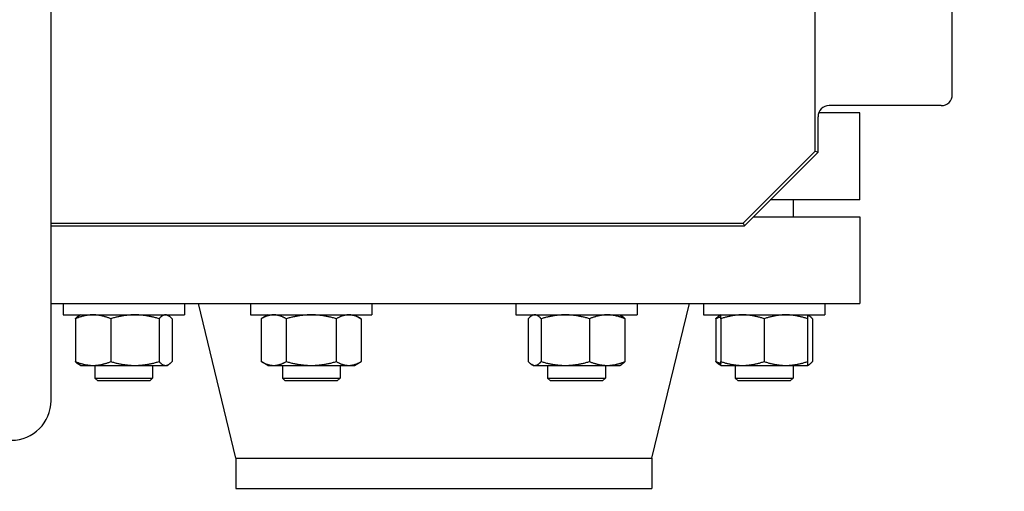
# Model space of a CAD drawing. Header units: inches. Extents: x 24 to 1128, y -58 to 748.
# Tile 297 of 656: x 376 to 387, y 619 to 624. Entities that reach past the tile are written whole.
import ezdxf

# ---------------------------------------------------------------- set-up
doc = ezdxf.new("R2010")
doc.units = ezdxf.units.IN
doc.header["$LTSCALE"] = 32
doc.header["$MEASUREMENT"] = 0
doc.layers.add('Dimension (ANSI)', color=7, linetype='Continuous', lineweight=25)
doc.layers.add('Visible (ANSI)', color=7, linetype='Continuous', lineweight=30)
doc.styles.add('Note Text (ANSI)', font='tahoma.ttf')
doc.dimstyles.new('SB Fraction-16 (ANSI)', dxfattribs={"dimscale": 32, "dimtxt": 0.125, "dimasz": 0.098425, "dimexe": 0.125, "dimexo": 0.0625, "dimgap": 0.031496, "dimtad": 0, "dimtih": 1, "dimtoh": 1, "dimdec": 4, "dimrnd": 1e-08, "dimzin": 0, "dimdsep": 46, "dimlunit": 5, "dimtxsty": 'Note Text (ANSI)', "dimcen": 0.09, "dimdle": 0.393701, "dimclrd": 256, "dimclre": 256, "dimclrt": 256, "dimadec": 0, "dimazin": 3, "dimtfac": 0.96, "dimtofl": 0, "dimtmove": 0, "dimatfit": 3, "dimfxl": 1, "dimfrac": 2, "dimtolj": 1, "dimtzin": 12, "dimlwd": -1, "dimlwe": -1, "dimarcsym": 0})

# ---------------------------------------------------------------- blocks, each defined once
blk = doc.blocks.new('*D19')
at = {"layer": 'Defpoints', "color": 0, "transparency": 16777216}
for p in [(494.281, 695.44), (330.501, 563.44), (494.281, 563.44)]:
    blk.add_point(p, dxfattribs=at)
at = {"layer": 'Dimension (ANSI)', "transparency": 16777216}
for p, q in [((492.281, 695.44), (326.501, 695.44)), ((330.501, 692.29), (330.501, 632.531)), ((330.501, 566.589), (330.501, 626.349)), ((492.281, 563.44), (326.501, 563.44))]:
    blk.add_line(p, q, dxfattribs=at)
for points in [[(329.976, 692.29), (331.026, 692.29), (330.501, 695.44)], [(329.976, 566.589), (331.026, 566.589), (330.501, 563.44)]]:
    blk.add_solid(points, dxfattribs=at)
at = {"layer": 'Dimension (ANSI)', "transparency": 16777216, "insert": (326.421, 631.523), "char_height": 4, "attachment_point": 1, "style": 'Note Text (ANSI)'}
blk.add_mtext('\\A1;132', dxfattribs=at)

msp = doc.modelspace()

# ---------------------------------------------------------------- linework, layer by layer
at = {"layer": 'Visible (ANSI)'}
for p, q in [((376.40563, 619.95228), (376.40563, 626.52375)), ((384.67209, 622.65343), (384.67209, 626.06844)), ((386.15563, 623.26478), (386.15563, 624.52478)), ((386.03563, 623.14478), (384.82265, 623.14478)), ((385.15563, 623.06478), (384.7095, 623.06478)), ((385.15563, 622.12478), (385.15563, 623.06478)), ((384.70263, 622.64078), (384.70263, 623.02478)), ((383.89298, 621.87433), (384.67209, 622.65343)), ((383.90563, 621.84378), (384.70263, 622.64078)), ((384.67209, 622.65343), (384.70263, 622.64078)), ((385.15563, 622.12478), (384.18663, 622.12478)), ((384.43213, 622.12478), (384.43213, 621.94228)), ((376.40563, 621.87433), (383.89298, 621.87433)), ((383.89298, 621.87433), (383.90563, 621.84378)), ((384.00413, 621.94228), (385.15563, 621.94228)), ((385.15563, 621.94228), (385.15563, 621.00228)), ((376.40563, 621.84378), (383.90563, 621.84378)), ((376.40563, 621.00228), (385.15563, 621.00228)), ((376.53483, 621.00228), (376.53483, 620.88028)), ((377.84733, 621.00228), (377.84733, 620.88028)), ((378.40563, 619.32895), (378.00063, 621.00228)), ((378.56432, 621.00228), (378.56432, 620.88028)), ((379.87682, 621.00228), (379.87682, 620.88028)), ((381.43445, 621.00228), (381.43445, 620.88028)), ((382.74695, 621.00228), (382.74695, 620.88028)), ((382.90563, 619.32895), (383.31063, 621.00228)), ((383.46393, 621.00228), (383.46393, 620.88028)), ((384.77643, 621.00228), (384.77643, 620.88028)), ((376.53483, 620.88028), (377.84733, 620.88028)), ((376.66826, 620.83841), (376.66826, 620.37515)), ((376.72233, 620.88028), (376.7058, 620.87073)), ((377.05099, 620.83841), (377.05099, 620.37515)), ((377.57382, 620.83841), (377.57382, 620.37515)), ((377.65983, 620.88028), (377.67637, 620.87073)), ((377.71391, 620.83841), (377.71391, 620.37515)), ((378.56432, 620.88028), (379.87682, 620.88028)), ((378.75182, 620.88028), (378.6793, 620.83841)), ((378.6793, 620.83841), (378.6793, 620.37515)), ((378.94994, 620.83841), (378.94994, 620.37515)), ((379.4912, 620.83841), (379.4912, 620.37515)), ((379.68932, 620.88028), (379.76184, 620.83841)), ((379.76184, 620.83841), (379.76184, 620.37515)), ((381.43445, 620.88028), (382.74695, 620.88028)), ((381.56787, 620.83841), (381.56787, 620.37515)), ((381.62195, 620.88028), (381.60541, 620.87073)), ((381.70796, 620.83841), (381.70796, 620.37515)), ((382.23079, 620.83841), (382.23079, 620.37515)), ((382.55945, 620.88028), (382.57598, 620.87073)), ((382.61352, 620.83841), (382.61352, 620.37515)), ((383.46393, 620.88028), (384.77643, 620.88028)), ((383.59736, 620.83841), (383.59736, 620.37515)), ((383.65143, 620.88028), (383.6349, 620.87073)), ((383.65143, 620.83841), (383.65143, 620.37515)), ((384.12018, 620.83841), (384.12018, 620.37515)), ((384.58893, 620.88028), (384.60547, 620.87073)), ((384.58893, 620.83841), (384.58893, 620.37515)), ((384.643, 620.83841), (384.643, 620.37515)), ((378.75182, 620.33328), (378.6793, 620.37515)), ((379.68932, 620.33328), (379.76184, 620.37515)), ((376.72233, 620.33328), (376.7058, 620.34283)), ((376.72233, 620.33328), (376.85963, 620.33328)), ((376.85963, 620.33328), (377.31241, 620.33328)), ((376.87902, 620.33328), (376.87902, 620.19608)), ((377.31241, 620.33328), (377.64386, 620.33328)), ((377.50402, 620.33328), (377.50402, 620.19608)), ((377.64386, 620.33328), (377.65983, 620.33328)), ((377.65983, 620.33328), (377.67637, 620.34283)), ((378.75182, 620.33328), (378.81462, 620.33328)), ((378.81462, 620.33328), (379.22057, 620.33328)), ((378.90813, 620.33328), (378.90813, 620.19608)), ((379.22057, 620.33328), (379.62652, 620.33328)), ((379.53313, 620.33328), (379.53313, 620.19608)), ((379.62652, 620.33328), (379.68932, 620.33328)), ((381.62195, 620.33328), (381.60541, 620.34283)), ((381.62195, 620.33328), (381.63792, 620.33328)), ((381.63792, 620.33328), (381.96937, 620.33328)), ((381.77785, 620.33328), (381.77785, 620.19608)), ((381.96937, 620.33328), (382.42215, 620.33328)), ((382.40285, 620.33328), (382.40285, 620.19608)), ((382.42215, 620.33328), (382.55945, 620.33328)), ((382.55945, 620.33328), (382.57598, 620.34283)), ((383.65143, 620.33328), (383.6349, 620.34283)), ((383.65143, 620.33328), (383.88581, 620.33328)), ((383.80713, 620.33328), (383.80713, 620.19608)), ((383.88581, 620.33328), (384.35456, 620.33328)), ((384.35456, 620.33328), (384.58893, 620.33328)), ((384.43213, 620.33328), (384.43213, 620.19608)), ((384.58893, 620.33328), (384.60547, 620.34283)), ((376.87902, 620.19608), (377.50402, 620.19608)), ((376.91032, 620.16478), (376.87902, 620.19608)), ((377.47272, 620.16478), (376.91032, 620.16478)), ((377.47272, 620.16478), (377.50402, 620.19608)), ((378.90813, 620.19608), (379.53313, 620.19608)), ((378.93943, 620.16478), (378.90813, 620.19608)), ((379.50183, 620.16478), (378.93943, 620.16478)), ((379.50183, 620.16478), (379.53313, 620.19608)), ((381.77785, 620.19608), (382.40285, 620.19608)), ((381.80915, 620.16478), (381.77785, 620.19608)), ((382.37155, 620.16478), (381.80915, 620.16478)), ((382.37155, 620.16478), (382.40285, 620.19608)), ((383.80713, 620.19608), (384.43213, 620.19608)), ((383.83843, 620.16478), (383.80713, 620.19608)), ((384.40083, 620.16478), (383.83843, 620.16478)), ((384.40083, 620.16478), (384.43213, 620.19608)), ((378.40563, 619.32895), (382.90563, 619.32895)), ((378.40563, 619.32895), (378.40563, 619.00228)), ((382.90563, 619.32895), (382.90563, 619.00228)), ((378.40563, 619.00228), (382.90563, 619.00228))]:
    msp.add_line(p, q, dxfattribs=at)
for centre, radius in [((386.03563, 623.26478), 0.12), ((375.97663, 619.95228), 0.429)]:
    msp.add_arc(centre, radius, 270, 0, dxfattribs=at)
msp.add_ellipse((384.82266, 623.02478), major_axis=(0.11882, -0.01699), ratio=0.99981613, start_param=1.71286679, end_param=3.28360967, dxfattribs=at)
for points, weights in [([(376.85963, 620.88028), (376.77081, 620.88028), (376.66826, 620.83841)], [1, 1.0379548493, 1]), ([(376.66826, 620.83841), (376.68805, 620.86049), (376.7058, 620.87073)], [1, 1.01965956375, 1.01895290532]), ([(377.05099, 620.83841), (376.94844, 620.88028), (376.85963, 620.88028)], [1, 1.0379548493, 1]), ([(377.31241, 620.88028), (377.19108, 620.88028), (377.05099, 620.83841)], [1, 1.0379548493, 1]), ([(377.57382, 620.83841), (377.43373, 620.88028), (377.31241, 620.88028)], [1, 1.0379548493, 1]), ([(377.64386, 620.88028), (377.61135, 620.88028), (377.57382, 620.83841)], [1, 1.0379548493, 1]), ([(377.71391, 620.83841), (377.67637, 620.88028), (377.64386, 620.88028)], [1, 1.0379548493, 1]), ([(378.81462, 620.88028), (378.75182, 620.88028), (378.6793, 620.83841)], [1, 1.0379548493, 1]), ([(378.94994, 620.83841), (378.87742, 620.88028), (378.81462, 620.88028)], [1, 1.0379548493, 1]), ([(379.22057, 620.88028), (379.09497, 620.88028), (378.94994, 620.83841)], [1, 1.0379548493, 1]), ([(379.4912, 620.83841), (379.34617, 620.88028), (379.22057, 620.88028)], [1, 1.0379548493, 1]), ([(379.62652, 620.88028), (379.56372, 620.88028), (379.4912, 620.83841)], [1, 1.0379548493, 1]), ([(379.76184, 620.83841), (379.68932, 620.88028), (379.62652, 620.88028)], [1, 1.0379548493, 1]), ([(381.63792, 620.88028), (381.60541, 620.88028), (381.56787, 620.83841)], [1, 1.0379548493, 1]), ([(381.70796, 620.83841), (381.67043, 620.88028), (381.63792, 620.88028)], [1, 1.0379548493, 1]), ([(381.96937, 620.88028), (381.84805, 620.88028), (381.70796, 620.83841)], [1, 1.0379548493, 1]), ([(382.23079, 620.83841), (382.0907, 620.88028), (381.96937, 620.88028)], [1, 1.0379548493, 1]), ([(382.42215, 620.88028), (382.33334, 620.88028), (382.23079, 620.83841)], [1, 1.0379548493, 1]), ([(382.61352, 620.83841), (382.51097, 620.88028), (382.42215, 620.88028)], [1, 1.0379548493, 1]), ([(382.57598, 620.87073), (382.59373, 620.86049), (382.61352, 620.83841)], [1.01895290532, 1.01965956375, 1]), ([(383.59736, 620.83841), (383.61715, 620.86049), (383.6349, 620.87073)], [1, 1.01965956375, 1.01895290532]), ([(383.65143, 620.85798), (383.62527, 620.84981), (383.59736, 620.83841)], [1.01477953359, 1.01005189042, 1]), ([(383.65143, 620.83841), (383.65143, 620.88028), (383.65143, 620.88028)], [1, 1.0379548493, 1]), ([(383.88581, 620.88028), (383.77703, 620.88028), (383.65143, 620.83841)], [1, 1.0379548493, 1]), ([(384.12018, 620.83841), (383.99458, 620.88028), (383.88581, 620.88028)], [1, 1.0379548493, 1]), ([(384.35456, 620.88028), (384.24578, 620.88028), (384.12018, 620.83841)], [1, 1.0379548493, 1]), ([(384.58893, 620.83841), (384.46333, 620.88028), (384.35456, 620.88028)], [1, 1.0379548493, 1]), ([(384.58893, 620.88028), (384.58893, 620.88028), (384.58893, 620.83841)], [1, 1.0379548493, 1]), ([(384.643, 620.83841), (384.61414, 620.8706), (384.58893, 620.87794)], [1, 1.02892942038, 1.01375847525]), ([(376.66826, 620.37515), (376.77081, 620.33328), (376.85963, 620.33328)], [1, 1.0379548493, 1]), ([(376.7058, 620.34283), (376.68805, 620.35307), (376.66826, 620.37515)], [1.01895290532, 1.01965956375, 1]), ([(376.85963, 620.33328), (376.94844, 620.33328), (377.05099, 620.37515)], [1, 1.0379548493, 1]), ([(377.05099, 620.37515), (377.19108, 620.33328), (377.31241, 620.33328)], [1, 1.0379548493, 1]), ([(377.31241, 620.33328), (377.43373, 620.33328), (377.57382, 620.37515)], [1, 1.0379548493, 1]), ([(377.57382, 620.37515), (377.61135, 620.33328), (377.64386, 620.33328)], [1, 1.0379548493, 1]), ([(377.64386, 620.33328), (377.67637, 620.33328), (377.71391, 620.37515)], [1, 1.0379548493, 1]), ([(378.6793, 620.37515), (378.75182, 620.33328), (378.81462, 620.33328)], [1, 1.0379548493, 1]), ([(378.81462, 620.33328), (378.87742, 620.33328), (378.94994, 620.37515)], [1, 1.0379548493, 1]), ([(378.94994, 620.37515), (379.09497, 620.33328), (379.22057, 620.33328)], [1, 1.0379548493, 1]), ([(379.22057, 620.33328), (379.34617, 620.33328), (379.4912, 620.37515)], [1, 1.0379548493, 1]), ([(379.4912, 620.37515), (379.56372, 620.33328), (379.62652, 620.33328)], [1, 1.0379548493, 1]), ([(379.62652, 620.33328), (379.68932, 620.33328), (379.76184, 620.37515)], [1, 1.0379548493, 1]), ([(381.56787, 620.37515), (381.60541, 620.33328), (381.63792, 620.33328)], [1, 1.0379548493, 1]), ([(381.63792, 620.33328), (381.67043, 620.33328), (381.70796, 620.37515)], [1, 1.0379548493, 1]), ([(381.70796, 620.37515), (381.84805, 620.33328), (381.96937, 620.33328)], [1, 1.0379548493, 1]), ([(381.96937, 620.33328), (382.0907, 620.33328), (382.23079, 620.37515)], [1, 1.0379548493, 1]), ([(382.23079, 620.37515), (382.33334, 620.33328), (382.42215, 620.33328)], [1, 1.0379548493, 1]), ([(382.42215, 620.33328), (382.51097, 620.33328), (382.61352, 620.37515)], [1, 1.0379548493, 1]), ([(382.61352, 620.37515), (382.59373, 620.35307), (382.57598, 620.34283)], [1, 1.01965956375, 1.01895290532]), ([(383.6349, 620.34283), (383.61715, 620.35307), (383.59736, 620.37515)], [1.01895290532, 1.01965956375, 1]), ([(383.59736, 620.37515), (383.62527, 620.36375), (383.65143, 620.35558)], [1, 1.01005189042, 1.01477953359]), ([(383.65143, 620.33328), (383.65143, 620.33328), (383.65143, 620.37515)], [1, 1.0379548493, 1]), ([(383.65143, 620.37515), (383.77703, 620.33328), (383.88581, 620.33328)], [1, 1.0379548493, 1]), ([(383.88581, 620.33328), (383.99458, 620.33328), (384.12018, 620.37515)], [1, 1.0379548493, 1]), ([(384.12018, 620.37515), (384.24578, 620.33328), (384.35456, 620.33328)], [1, 1.0379548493, 1]), ([(384.35456, 620.33328), (384.46333, 620.33328), (384.58893, 620.37515)], [1, 1.0379548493, 1]), ([(384.58893, 620.37515), (384.58893, 620.33328), (384.58893, 620.33328)], [1, 1.0379548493, 1]), ([(384.58893, 620.33562), (384.61414, 620.34296), (384.643, 620.37515)], [1.01375847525, 1.02892942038, 1])]:
    msp.add_rational_spline(points, weights, degree=2, dxfattribs=at)

# ---------------------------------------------------------------- dimensions: what is measured, and where the dimension line sits
at = {"layer": 'Dimension (ANSI)'}
dim = msp.add_linear_dim(base=(330.50111, 563.43978), p1=(494.28063, 695.43978), p2=(494.28063, 563.43978), angle=90, dimstyle='SB Fraction-16 (ANSI)', override={"dimgap": 0.031496, "dimdec": 4, "dimtol": 0, "dimlim": 0, "dimtp": 0, "dimtm": 0, "dimtdec": 2, "dimatfit": 1}, dxfattribs=at)
dim.commit()
dim.dimension.update_dxf_attribs({"geometry": '*D19', "text_midpoint": (330.50111, 629.43978), "dimtype": 160})

doc.saveas('drawing.dxf')
